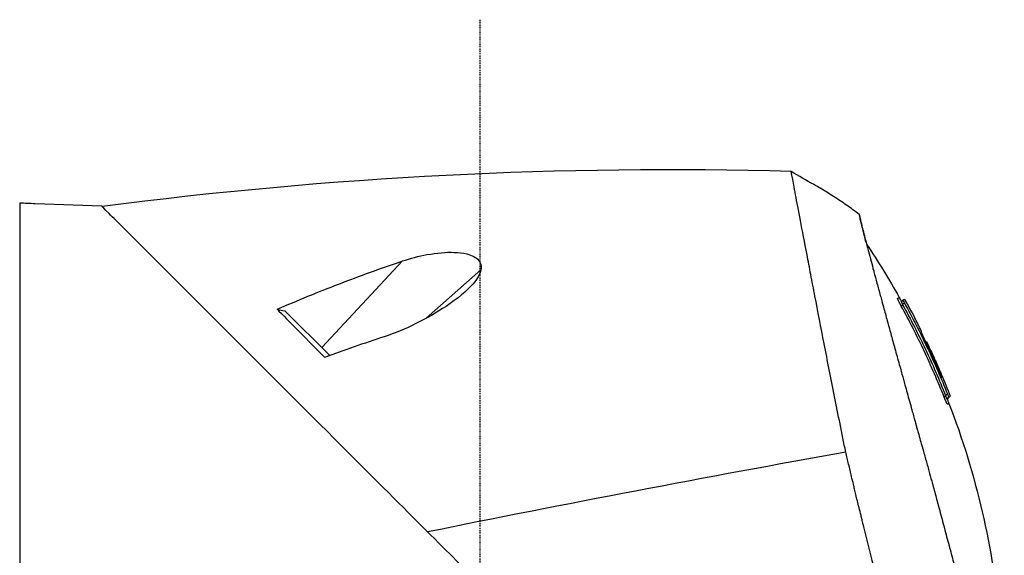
# Model space of a CAD drawing. Header units: millimetres. Extents: x 0 to 7374, y 0 to 4200.
# Tile 512 of 656: x 2973 to 3100, y 2922 to 2992. Entities that reach past the tile are written whole.
import ezdxf

# ---------------------------------------------------------------- set-up
doc = ezdxf.new("R2010")
doc.units = ezdxf.units.MM
doc.header["$LTSCALE"] = 0.2
doc.linetypes.add('CENTER2', pattern=[1.125, 0.75, -0.125, 0.125, -0.125])
doc.layers.add('02_Center Line', color=1, linetype='CENTER2')

# ---------------------------------------------------------------- blocks, each defined once
blk = doc.blocks.new('A$Ceaf76b09')
for p, q in [((136.5, 2060.45), (136.5, 2013)), ((147.15, 2060.05), (138.5, 2060.38)), ((138.5, 2060.37), (138.5, 2060.38)), ((175.66, 2041.72), (186.12, 2052.95)), ((189.2, 2045.53), (196.29, 2051.8)), ((250.52, 2048.21), (250.52, 2048.21)), ((251, 2047.89), (250.79, 2047.7)), ((250.79, 2047.7), (250.79, 2047.7)), ((250.84, 2047.75), (251, 2047.89)), ((251.18, 2047.51), (250.94, 2047.29)), ((251, 2047.89), (251, 2047.89)), ((176.69, 2040.7), (170.88, 2046.5)), ((252.5, 2045.6), (252.5, 2045.61)), ((252.5, 2045.6), (252.5, 2045.61)), ((253.33, 2043.84), (253.37, 2043.88)), ((254.01, 2042.48), (253.95, 2042.42)), ((256.06, 2037.89), (256, 2037.86)), ((256.76, 2035.7), (256.51, 2035.48)), ((256.94, 2035.32), (256.67, 2035.07)), ((256.86, 2035.16), (257.13, 2035.41))]:
    blk.add_line(p, q)
for centre, major_axis, ratio, start_param, end_param in [((196.75, 1962.33), (240.7, 12.36), 0.422519, 1.383222, 1.7564), ((251.2, 2047.53), (0.2, -0.363), 0.069093, 3.136185, 4.729524), ((339.94, 2619.22), (-367.18, -486.58), 0.863916, 0.40837, 0.410229), ((160.38, 1997.59), (48.02, -92.11), 1, 1.552189, 1.570796), ((222.87, 2018.21), (-103.37, -22.26), 0.324457, 5.02958, 5.111796), ((161.02, 2002.49), (93.04, 40.01), 0.000317, 6.251635, 6.254525), ((219.82, 2019.81), (97.1, 18.42), 0.039439, 1.316118, 1.882157)]:
    blk.add_ellipse(centre, major_axis=major_axis, ratio=ratio, start_param=start_param, end_param=end_param)
for points, knots in [([(245.32, 2059), (244.78, 2059.41), (244.24, 2059.8), (243.13, 2060.58), (242.57, 2060.95), (241.43, 2061.69), (240.85, 2062.04), (240.02, 2062.53), (239.78, 2062.68), (239.51, 2062.83), (239.49, 2062.84), (239.47, 2062.85), (238.48, 2063.42), (237.49, 2063.98), (236.5, 2064.55)], [0, 0, 0, 0, 1.186356, 1.186356, 2.372414, 2.372414, 3.558769, 3.558769, 4.06143, 4.06143, 4.102045, 4.102045, 4.102045, 6.098639, 6.098639, 6.098639, 6.098639]), ([(243.58, 2028.16), (243.08, 2030.61), (242.59, 2033.04), (241.89, 2036.56), (241.66, 2037.72), (241.21, 2039.99), (241, 2041.11), (240.36, 2044.37), (239.96, 2046.45), (239.4, 2049.35), (239.22, 2050.28), (238.88, 2052.08), (238.71, 2052.94), (238.25, 2055.4), (237.96, 2056.88), (237.47, 2059.49), (237.25, 2060.62), (236.99, 2062.01), (236.91, 2062.43), (236.77, 2063.16), (236.71, 2063.47), (236.61, 2063.99), (236.57, 2064.2), (236.52, 2064.47), (236.5, 2064.55), (236.5, 2064.55)], [89.015206, 89.015206, 89.015206, 89.015206, 98.060919, 98.060919, 102.583776, 102.583776, 107.106633, 107.106633, 116.152347, 116.152347, 120.675204, 120.675204, 125.198061, 125.198061, 134.243774, 134.243774, 143.289488, 143.289488, 147.812345, 147.812345, 152.335202, 152.335202, 156.858059, 156.858059, 161.380916, 161.380916, 161.380916, 161.380916]), ([(138.5, 2060.37), (138.17, 2060.39), (137.83, 2060.4), (137.17, 2060.42), (136.83, 2060.44), (136.5, 2060.45)], [0.000001, 0.000001, 0.000001, 0.000001, 0.1000307, 0.1000307, 0.2000617, 0.2000617, 0.2000617, 0.2000617]), ([(195.92, 2011.28), (194.33, 2012.87), (187.77, 2019.43), (175.04, 2032.16), (170.06, 2037.14), (160.46, 2046.74), (156.3, 2050.9), (150.91, 2056.29), (149.11, 2058.09), (147.47, 2059.73), (147.15, 2060.05), (147.15, 2060.05)], [-9.432798, -9.432798, -9.432798, -9.432798, -6.576721, -6.576721, -4.673593, -4.673593, -2.561903, -2.561903, -0.968932, -0.968932, -0.000001, -0.000001, -0.000001, -0.000001]), ([(246.22, 2055.34), (246.05, 2056.02), (245.9, 2056.6), (245.78, 2057.1), (245.7, 2057.41), (245.63, 2057.68), (245.58, 2057.92), (245.52, 2058.16), (245.47, 2058.36), (245.44, 2058.52), (245.4, 2058.68), (245.37, 2058.8), (245.35, 2058.88), (245.33, 2058.96), (245.32, 2059), (245.32, 2059)], [-15.931157, -15.931157, -15.931157, -15.931157, -11.406013, -11.406013, -11.406013, -8.554509, -8.554509, -8.554509, -5.703006, -5.703006, -5.703006, -2.851503, -2.851503, -2.851503, 0, 0, 0, 0]), ([(245.32, 2059), (245.32, 2059), (245.33, 2058.97), (245.34, 2058.92), (245.34, 2058.91), (245.35, 2058.9), (245.35, 2058.88), (245.36, 2058.83), (245.37, 2058.77), (245.39, 2058.69), (245.4, 2058.64), (245.41, 2058.58), (245.43, 2058.52), (245.44, 2058.45), (245.46, 2058.38), (245.48, 2058.3), (245.5, 2058.22), (245.52, 2058.14), (245.54, 2058.05), (245.56, 2057.96), (245.58, 2057.86), (245.61, 2057.76), (245.65, 2057.57), (245.71, 2057.35), (245.77, 2057.1), (245.83, 2056.84), (245.91, 2056.56), (245.99, 2056.24), (246.1, 2055.81), (246.22, 2055.33), (246.36, 2054.8), (246.42, 2054.59), (246.47, 2054.38), (246.53, 2054.16), (246.63, 2053.77), (246.75, 2053.35), (246.86, 2052.92), (246.97, 2052.52), (247.08, 2052.1), (247.2, 2051.66), (247.21, 2051.62), (247.22, 2051.59), (247.23, 2051.55), (247.36, 2051.08), (247.49, 2050.58), (247.63, 2050.06), (247.77, 2049.55), (247.91, 2049.01), (248.06, 2048.46), (248.13, 2048.24), (248.19, 2048.01), (248.25, 2047.78), (248.34, 2047.45), (248.43, 2047.1), (248.53, 2046.76), (248.69, 2046.17), (248.86, 2045.57), (249.02, 2044.95), (249.17, 2044.4), (249.33, 2043.85), (249.48, 2043.28), (249.5, 2043.2), (249.52, 2043.13), (249.55, 2043.05), (249.72, 2042.41), (249.9, 2041.75), (250.09, 2041.08), (250.28, 2040.41), (250.46, 2039.72), (250.66, 2039.03), (250.73, 2038.77), (250.8, 2038.52), (250.87, 2038.26), (250.99, 2037.81), (251.12, 2037.37), (251.24, 2036.91), (251.44, 2036.2), (251.64, 2035.48), (251.84, 2034.75), (251.94, 2034.38), (252.05, 2034.01), (252.15, 2033.64), (252.22, 2033.39), (252.29, 2033.13), (252.36, 2032.87), (252.4, 2032.76), (252.43, 2032.65), (252.46, 2032.53), (252.51, 2032.35), (252.56, 2032.16), (252.61, 2031.97), (252.66, 2031.81), (252.7, 2031.65), (252.75, 2031.48), (252.76, 2031.46), (252.76, 2031.44), (252.77, 2031.41), (252.82, 2031.23), (252.87, 2031.04), (252.93, 2030.85), (252.98, 2030.66), (253.03, 2030.48), (253.09, 2030.29), (253.1, 2030.22), (253.12, 2030.15), (253.14, 2030.09), (253.18, 2029.96), (253.21, 2029.84), (253.24, 2029.72), (253.3, 2029.53), (253.35, 2029.34), (253.4, 2029.15), (253.51, 2028.78), (253.61, 2028.4), (253.72, 2028.02), (253.79, 2027.77), (253.86, 2027.52), (253.93, 2027.26), (254.07, 2026.75), (254.22, 2026.24), (254.36, 2025.73), (254.48, 2025.3), (254.6, 2024.86), (254.72, 2024.42), (254.81, 2024.1), (254.9, 2023.77), (254.99, 2023.44), (255.16, 2022.82), (255.32, 2022.2), (255.49, 2021.58), (255.53, 2021.44), (255.57, 2021.3), (255.6, 2021.15), (255.81, 2020.39), (256.01, 2019.63), (256.21, 2018.88), (256.41, 2018.12), (256.61, 2017.38), (256.81, 2016.63), (256.86, 2016.45), (256.91, 2016.26), (256.96, 2016.08), (256.97, 2016.05), (256.98, 2016.01), (256.99, 2015.98), (257.03, 2015.83), (257.07, 2015.68), (257.11, 2015.52), (257.21, 2015.15), (257.31, 2014.79), (257.4, 2014.42), (257.5, 2014.06), (257.6, 2013.7), (257.69, 2013.34), (257.79, 2012.98), (257.89, 2012.62), (257.98, 2012.26), (258.08, 2011.91), (258.17, 2011.55), (258.26, 2011.2), (258.32, 2011.01), (258.37, 2010.82), (258.42, 2010.63), (258.42, 2010.61), (258.43, 2010.59), (258.43, 2010.56)], [0, 0, 0, 0, 2.300382, 2.300382, 2.300382, 2.853338, 2.853338, 2.853338, 4.600802, 4.600802, 4.600802, 5.706663, 5.706663, 5.706663, 6.901383, 6.901383, 6.901383, 8.051561, 8.051561, 8.051561, 9.201655, 9.201655, 9.201655, 11.413276, 11.413276, 11.413276, 13.802193, 13.802193, 13.802193, 17.119845, 17.119845, 17.119845, 18.402613, 18.402613, 18.402613, 20.702656, 20.702656, 20.702656, 22.826377, 22.826377, 22.826377, 23.002676, 23.002676, 23.002676, 25.302707, 25.302707, 25.302707, 27.602642, 27.602642, 27.602642, 28.532882, 28.532882, 28.532882, 29.902478, 29.902478, 29.902478, 32.20239, 32.20239, 32.20239, 34.239368, 34.239368, 34.239368, 34.50219, 34.50219, 34.50219, 36.801971, 36.801971, 36.801971, 39.101748, 39.101748, 39.101748, 39.945852, 39.945852, 39.945852, 41.401454, 41.401454, 41.401454, 43.701345, 43.701345, 43.701345, 44.851319, 44.851319, 44.851319, 45.652349, 45.652349, 45.652349, 46.001253, 46.001253, 46.001253, 46.576087, 46.576087, 46.576087, 47.078981, 47.078981, 47.078981, 47.150877, 47.150877, 47.150877, 47.725919, 47.725919, 47.725919, 48.301044, 48.301044, 48.301044, 48.505614, 48.505614, 48.505614, 48.875957, 48.875957, 48.875957, 49.450919, 49.450919, 49.450919, 50.600938, 50.600938, 50.600938, 51.358888, 51.358888, 51.358888, 52.900715, 52.900715, 52.900715, 54.212172, 54.212172, 54.212172, 55.200557, 55.200557, 55.200557, 57.065475, 57.065475, 57.065475, 57.500731, 57.500731, 57.500731, 59.800907, 59.800907, 59.800907, 62.100707, 62.100707, 62.100707, 62.675653, 62.675653, 62.675653, 62.772168, 62.772168, 62.772168, 63.250622, 63.250622, 63.250622, 64.400678, 64.400678, 64.400678, 65.550834, 65.550834, 65.550834, 66.70102, 66.70102, 66.70102, 67.851166, 67.851166, 67.851166, 68.478987, 68.478987, 68.478987, 68.552026, 68.552026, 68.552026, 68.552026]), ([(186.12, 2052.95), (187.14, 2053.29), (188.21, 2053.57), (190.59, 2054.01), (191.79, 2054.11), (193.38, 2054.05), (193.94, 2053.99), (194.79, 2053.78), (195.11, 2053.67), (195.63, 2053.39), (195.84, 2053.24), (196.17, 2052.84), (196.28, 2052.62), (196.34, 2052.19), (196.33, 2051.99), (196.29, 2051.8)], [-1.144781, -1.144781, -1.144781, -1.144781, -0.883668, -0.883668, -0.573386, -0.573386, -0.405968, -0.405968, -0.296769, -0.296769, -0.197516, -0.197516, -0.085524, -0.085524, -0.000001, -0.000001, -0.000001, -0.000001]), ([(169.89, 2046.69), (172.53, 2047.84), (175.19, 2048.93), (180.6, 2051.02), (183.36, 2052.02), (186.12, 2052.95)], [0.000002, 0.000002, 0.000002, 0.000002, 0.898015, 0.898015, 1.819203, 1.819203, 1.819203, 1.819203]), ([(196.29, 2051.8), (196.23, 2051.49), (196.09, 2051.18), (195.74, 2050.58), (195.52, 2050.28), (194.47, 2049.07), (193.26, 2048.06), (189.38, 2045.47), (186.43, 2044.01), (183.76, 2043.13)], [-1.712711, -1.712711, -1.712711, -1.712711, -1.549377, -1.549377, -1.389159, -1.389159, -0.856328, -0.856328, -0.000001, -0.000001, -0.000001, -0.000001]), ([(250.77, 2047.1), (250.64, 2047.34), (250.37, 2047.85), (250.28, 2048.15), (250.46, 2048.14), (250.51, 2048.21), (250.52, 2048.21)], [-43.787763, -43.787763, -43.787763, -43.787763, -43.210529, -42.633295, -42.05606, -36.155763, -36.155763, -36.155763, -36.155763]), ([(250.52, 2048.21), (250.56, 2048.12), (250.6, 2048.04), (250.69, 2047.9), (250.72, 2047.84), (250.79, 2047.78), (250.8, 2047.77), (250.82, 2047.76), (250.83, 2047.75), (250.84, 2047.75), (250.84, 2047.75), (250.84, 2047.75)], [0, 0, 0, 0, 0.02793005, 0.02793005, 0.04900923, 0.04900923, 0.05404806, 0.05404806, 0.05702709, 0.05702709, 0.0573662, 0.0573662, 0.0573662, 0.0573662]), ([(250.72, 2047.67), (250.72, 2047.67), (250.72, 2047.67), (250.73, 2047.67), (250.73, 2047.68), (250.75, 2047.68), (250.75, 2047.69), (250.77, 2047.7), (250.78, 2047.71), (250.79, 2047.72)], [0.65688341, 0.65688341, 0.65688341, 0.65688341, 0.66363062, 0.66363062, 0.6734828, 0.6734828, 0.67892885, 0.67892885, 0.68494411, 0.68494411, 0.68494411, 0.68494411]), ([(250.79, 2047.7), (250.79, 2047.7), (250.79, 2047.7), (250.79, 2047.69), (250.78, 2047.69), (250.78, 2047.69), (250.78, 2047.69), (250.79, 2047.68), (250.79, 2047.68), (250.79, 2047.68), (250.79, 2047.67), (250.79, 2047.67), (250.79, 2047.66), (250.79, 2047.66), (250.79, 2047.65), (250.8, 2047.64), (250.8, 2047.64), (250.8, 2047.63), (250.8, 2047.62), (250.8, 2047.62), (250.81, 2047.61), (250.81, 2047.6), (250.81, 2047.59), (250.82, 2047.59), (250.82, 2047.58), (250.82, 2047.58), (250.82, 2047.57), (250.82, 2047.57), (250.83, 2047.56), (250.83, 2047.55), (250.84, 2047.54), (250.84, 2047.52), (250.85, 2047.51), (250.86, 2047.49), (250.86, 2047.48), (250.87, 2047.46), (250.88, 2047.44), (250.88, 2047.43), (250.89, 2047.41), (250.9, 2047.4), (250.9, 2047.38), (250.91, 2047.37), (250.92, 2047.35), (250.92, 2047.34), (250.93, 2047.33), (250.93, 2047.32), (250.93, 2047.31), (250.94, 2047.31), (250.94, 2047.3), (250.94, 2047.3), (250.94, 2047.3), (250.94, 2047.29)], [42.646074, 42.646074, 42.646074, 42.646074, 42.693933, 42.693933, 42.693933, 42.758872, 42.758872, 42.758872, 42.826468, 42.826468, 42.826468, 42.896628, 42.896628, 42.896628, 42.969052, 42.969052, 42.969052, 43.043602, 43.043602, 43.043602, 43.118421, 43.118421, 43.118421, 43.192203, 43.192203, 43.192203, 43.210529, 43.210529, 43.210529, 43.299181, 43.299181, 43.299181, 43.397032, 43.397032, 43.397032, 43.494715, 43.494715, 43.494715, 43.587575, 43.587575, 43.587575, 43.680508, 43.680508, 43.680508, 43.743759, 43.743759, 43.743759, 43.773818, 43.773818, 43.773818, 43.787763, 43.787763, 43.787763, 43.787763]), ([(250.94, 2047.29), (252, 2045.39), (252.99, 2043.45), (254.85, 2039.51), (255.71, 2037.51), (256.51, 2035.48)], [0, 0, 0, 0, 6.536355, 6.536355, 13.07271, 13.07271, 13.07271, 13.07271]), ([(251.18, 2047.51), (252.23, 2045.6), (253.22, 2043.67), (255.09, 2039.73), (255.95, 2037.73), (256.76, 2035.7)], [0.000001, 0.000001, 0.000001, 0.000001, 0.654054, 0.654054, 1.308107, 1.308107, 1.308107, 1.308107]), ([(169.89, 2046.69), (169.96, 2046.61), (170.03, 2046.54), (170.11, 2046.46), (170.98, 2045.57), (171.88, 2044.66), (172.8, 2043.72), (173.84, 2042.67), (174.9, 2041.59), (175.97, 2040.5), (175.99, 2040.48), (176, 2040.47), (176.02, 2040.45)], [-0.08449, -0.08449, -0.08449, -0.08449, 0.288975, 0.288975, 0.288975, 4.81092, 4.81092, 4.81092, 9.914108, 9.914108, 9.914108, 9.98083, 9.98083, 9.98083, 9.98083]), ([(256.34, 2035.29), (255.53, 2037.32), (254.66, 2039.31), (252.81, 2043.25), (251.82, 2045.19), (250.77, 2047.1)], [-13.07271, -13.07271, -13.07271, -13.07271, -6.545834, -6.545834, 0, 0, 0, 0]), ([(253.37, 2043.88), (253.37, 2043.88), (253.37, 2043.88), (253.37, 2043.88), (253.36, 2043.88), (253.36, 2043.88), (253.36, 2043.88), (253.35, 2043.87), (253.35, 2043.87), (253.35, 2043.87), (253.35, 2043.87), (253.35, 2043.87), (253.35, 2043.87), (253.34, 2043.87), (253.34, 2043.87), (253.34, 2043.87), (253.33, 2043.87), (253.33, 2043.86), (253.33, 2043.86), (253.33, 2043.86), (253.33, 2043.86), (253.33, 2043.86), (253.33, 2043.86), (253.33, 2043.86), (253.33, 2043.86), (253.33, 2043.86), (253.33, 2043.84), (253.34, 2043.81), (253.34, 2043.8), (253.35, 2043.78), (253.36, 2043.75), (253.36, 2043.74), (253.37, 2043.73), (253.37, 2043.72), (253.37, 2043.72), (253.37, 2043.71), (253.37, 2043.71), (253.41, 2043.62), (253.46, 2043.49), (253.53, 2043.33), (253.53, 2043.33), (253.53, 2043.33), (253.54, 2043.32), (253.58, 2043.21), (253.64, 2043.09), (253.7, 2042.96), (253.71, 2042.94), (253.72, 2042.91), (253.73, 2042.89), (253.75, 2042.85), (253.77, 2042.81), (253.79, 2042.76), (253.83, 2042.66), (253.88, 2042.55), (253.93, 2042.44), (253.94, 2042.44), (253.94, 2042.43), (253.95, 2042.42), (253.96, 2042.4), (253.97, 2042.37), (253.98, 2042.35), (253.99, 2042.32), (254, 2042.3), (254.01, 2042.28), (254.02, 2042.25), (254.04, 2042.23), (254.05, 2042.21), (254.06, 2042.18), (254.07, 2042.16), (254.08, 2042.14), (254.09, 2042.12), (254.09, 2042.11), (254.1, 2042.09), (254.13, 2042.04), (254.15, 2041.99), (254.18, 2041.93), (254.21, 2041.86), (254.25, 2041.78), (254.29, 2041.7), (254.35, 2041.57), (254.41, 2041.44), (254.47, 2041.31), (254.73, 2040.74), (254.99, 2040.17), (255.25, 2039.6), (255.38, 2039.31), (255.5, 2039.02), (255.63, 2038.73), (255.75, 2038.44), (255.88, 2038.15), (256, 2037.86)], [-0.8552561, -0.8552561, -0.8552561, -0.8552561, -0.8344884, -0.8344884, -0.8344884, -0.8137182, -0.8137182, -0.8137182, -0.7964945, -0.7964945, -0.7964945, -0.7928534, -0.7928534, -0.7928534, -0.7806868, -0.7806868, -0.7806868, -0.7650336, -0.7650336, -0.7650336, -0.7639786, -0.7639786, -0.7639786, -0.7583765, -0.7583765, -0.7583765, -0.7228365, -0.7228365, -0.7228365, -0.6993234, -0.6993234, -0.6993234, -0.6907137, -0.6907137, -0.6907137, -0.6881877, -0.6881877, -0.6881877, -0.6165464, -0.6165464, -0.6165464, -0.6151139, -0.6151139, -0.6151139, -0.5663398, -0.5663398, -0.5663398, -0.5575574, -0.5575574, -0.5575574, -0.5424684, -0.5424684, -0.5424684, -0.5066686, -0.5066686, -0.5066686, -0.5040364, -0.5040364, -0.5040364, -0.495897, -0.495897, -0.495897, -0.4874039, -0.4874039, -0.4874039, -0.478768, -0.478768, -0.478768, -0.4700609, -0.4700609, -0.4700609, -0.4644676, -0.4644676, -0.4644676, -0.4456332, -0.4456332, -0.4456332, -0.4203371, -0.4203371, -0.4203371, -0.3773137, -0.3773137, -0.3773137, -0.1886782, -0.1886782, -0.1886782, -0.0943409, -0.0943409, -0.0943409, 0, 0, 0, 0]), ([(254.05, 2042.49), (254.05, 2042.49), (254.03, 2042.49), (254.02, 2042.48), (254.01, 2042.48), (254.01, 2042.48), (254.01, 2042.48), (254.02, 2042.44), (254.03, 2042.42), (254.05, 2042.36), (254.06, 2042.33), (254.09, 2042.27), (254.11, 2042.23), (254.16, 2042.13), (254.19, 2042.07), (254.23, 2041.98), (254.25, 2041.94), (254.3, 2041.83), (254.31, 2041.8), (254.39, 2041.63), (254.42, 2041.57), (254.54, 2041.32), (255.22, 2039.89), (256.06, 2037.89)], [0.000001, 0.000001, 0.000001, 0.000001, 0.2233481, 0.2233481, 0.2372895, 0.2372895, 0.3024638, 0.3024638, 0.3428357, 0.3428357, 0.3756188, 0.3756188, 0.410027, 0.410027, 0.4669051, 0.4669051, 0.4923004, 0.4923004, 0.5261564, 0.5261564, 0.5388073, 0.5388073, 0.5519332, 0.5519332, 0.5519332, 0.5519332]), ([(254.05, 2042.49), (254.1, 2042.38), (254.16, 2042.27), (254.21, 2042.16), (254.26, 2042.05), (254.32, 2041.93), (254.37, 2041.82), (254.48, 2041.6), (254.58, 2041.37), (254.68, 2041.15), (254.8, 2040.91), (254.91, 2040.66), (255.02, 2040.42), (255.07, 2040.3), (255.13, 2040.18), (255.18, 2040.06), (255.22, 2039.96), (255.26, 2039.87), (255.3, 2039.79), (255.32, 2039.75), (255.33, 2039.72), (255.34, 2039.69), (255.36, 2039.66), (255.37, 2039.62), (255.39, 2039.59), (255.4, 2039.56), (255.42, 2039.53), (255.43, 2039.49), (255.43, 2039.49), (255.44, 2039.48), (255.44, 2039.47), (255.51, 2039.31), (255.59, 2039.14), (255.65, 2038.99), (255.67, 2038.96), (255.68, 2038.93), (255.69, 2038.9), (255.7, 2038.89), (255.7, 2038.88), (255.7, 2038.87), (255.79, 2038.66), (255.87, 2038.48), (255.94, 2038.33), (255.95, 2038.31), (255.95, 2038.29), (255.96, 2038.28)], [-0.9301132, -0.9301132, -0.9301132, -0.9301132, -0.906196, -0.906196, -0.906196, -0.882277, -0.882277, -0.882277, -0.8344368, -0.8344368, -0.8344368, -0.782803, -0.782803, -0.782803, -0.7571185, -0.7571185, -0.7571185, -0.7371592, -0.7371592, -0.7371592, -0.7297306, -0.7297306, -0.7297306, -0.7222651, -0.7222651, -0.7222651, -0.7148799, -0.7148799, -0.7148799, -0.71333, -0.71333, -0.71333, -0.6757524, -0.6757524, -0.6757524, -0.6681932, -0.6681932, -0.6681932, -0.6660862, -0.6660862, -0.6660862, -0.6136822, -0.6136822, -0.6136822, -0.6078111, -0.6078111, -0.6078111, -0.6078111]), ([(256.34, 2035.29), (256.35, 2035.3), (256.34, 2035.31), (256.42, 2035.39), (256.42, 2035.39), (256.42, 2035.39), (256.42, 2035.39), (256.45, 2035.41), (256.48, 2035.44), (256.51, 2035.48)], [-0.9996786, -0.9996786, -0.9996786, -0.9996786, -0.2257961, -0.2257961, -0.2257961, -0.2127783, -0.2127783, -0.2127783, 0, 0, 0, 0]), ([(256.96, 2034.48), (256.96, 2034.48), (256.96, 2034.48), (256.96, 2034.48), (256.95, 2034.48), (256.95, 2034.48), (256.95, 2034.48), (256.94, 2034.48), (256.94, 2034.48), (256.94, 2034.48), (256.93, 2034.48), (256.92, 2034.48), (256.91, 2034.48), (256.91, 2034.48), (256.91, 2034.48), (256.9, 2034.48), (256.9, 2034.48), (256.89, 2034.48), (256.88, 2034.47), (256.88, 2034.47), (256.88, 2034.47), (256.88, 2034.47), (256.88, 2034.46), (256.88, 2034.46), (256.87, 2034.45), (256.87, 2034.44), (256.87, 2034.43), (256.86, 2034.42), (256.86, 2034.42), (256.85, 2034.41), (256.85, 2034.4), (256.84, 2034.39), (256.84, 2034.39), (256.83, 2034.38), (256.83, 2034.38), (256.83, 2034.38), (256.82, 2034.38), (256.82, 2034.38), (256.81, 2034.38), (256.8, 2034.39), (256.79, 2034.39), (256.79, 2034.39), (256.79, 2034.39), (256.78, 2034.39), (256.78, 2034.39), (256.78, 2034.39), (256.77, 2034.4), (256.77, 2034.4), (256.77, 2034.4), (256.77, 2034.4), (256.76, 2034.41), (256.76, 2034.41), (256.75, 2034.41), (256.75, 2034.42), (256.74, 2034.43), (256.74, 2034.44), (256.73, 2034.45), (256.72, 2034.46), (256.72, 2034.46), (256.71, 2034.46), (256.71, 2034.47), (256.71, 2034.47), (256.71, 2034.47), (256.71, 2034.47), (256.7, 2034.48), (256.7, 2034.49), (256.69, 2034.5), (256.69, 2034.51), (256.68, 2034.52), (256.67, 2034.53), (256.67, 2034.54), (256.66, 2034.56), (256.65, 2034.57), (256.64, 2034.59), (256.63, 2034.61), (256.62, 2034.63), (256.62, 2034.63), (256.62, 2034.64), (256.62, 2034.64), (256.62, 2034.64), (256.62, 2034.65), (256.61, 2034.65), (256.6, 2034.69), (256.58, 2034.73), (256.56, 2034.77), (256.55, 2034.8), (256.53, 2034.83), (256.52, 2034.87), (256.5, 2034.9), (256.49, 2034.93), (256.47, 2034.96), (256.46, 2034.99), (256.45, 2035.02), (256.44, 2035.05), (256.42, 2035.08), (256.41, 2035.11), (256.4, 2035.14), (256.39, 2035.17), (256.38, 2035.2), (256.36, 2035.23), (256.36, 2035.25), (256.35, 2035.27), (256.34, 2035.29)], [-7.628919, -7.628919, -7.628919, -7.628919, -6.542897, -6.542897, -6.542897, -6.018621, -6.018621, -6.018621, -5.539596, -5.539596, -5.539596, -4.710641, -4.710641, -4.710641, -4.381867, -4.381867, -4.381867, -3.80769, -3.80769, -3.80769, -3.658784, -3.658784, -3.658784, -3.414474, -3.414474, -3.414474, -2.860916, -2.860916, -2.860916, -2.521685, -2.521685, -2.521685, -1.983253, -1.983253, -1.983253, -1.953135, -1.953135, -1.953135, -1.481268, -1.481268, -1.481268, -1.384585, -1.384585, -1.384585, -1.264456, -1.264456, -1.264456, -1.167018, -1.167018, -1.167018, -1.107668, -1.107668, -1.107668, -0.996152, -0.996152, -0.996152, -0.87353, -0.87353, -0.87353, -0.850358, -0.850358, -0.850358, -0.835487, -0.835487, -0.835487, -0.767469, -0.767469, -0.767469, -0.702405, -0.702405, -0.702405, -0.63703, -0.63703, -0.63703, -0.577369, -0.577369, -0.577369, -0.563141, -0.563141, -0.563141, -0.553834, -0.553834, -0.553834, -0.443512, -0.443512, -0.443512, -0.352569, -0.352569, -0.352569, -0.26965, -0.26965, -0.26965, -0.193306, -0.193306, -0.193306, -0.119443, -0.119443, -0.119443, -0.048345, -0.048345, -0.048345, 0, 0, 0, 0]), ([(256.51, 2035.48), (256.52, 2035.45), (256.53, 2035.43), (256.54, 2035.41), (256.55, 2035.38), (256.55, 2035.36), (256.56, 2035.33), (256.57, 2035.31), (256.58, 2035.29), (256.58, 2035.27), (256.59, 2035.25), (256.6, 2035.23), (256.61, 2035.21), (256.61, 2035.2), (256.61, 2035.2), (256.61, 2035.2), (256.61, 2035.19), (256.62, 2035.18), (256.62, 2035.17), (256.62, 2035.16), (256.63, 2035.16), (256.63, 2035.15), (256.63, 2035.14), (256.64, 2035.14), (256.64, 2035.13), (256.64, 2035.12), (256.64, 2035.12), (256.65, 2035.11), (256.65, 2035.11), (256.65, 2035.11), (256.65, 2035.1), (256.65, 2035.1), (256.65, 2035.1), (256.65, 2035.09), (256.66, 2035.09), (256.66, 2035.09), (256.66, 2035.09), (256.66, 2035.08), (256.66, 2035.08), (256.66, 2035.08), (256.66, 2035.08), (256.66, 2035.08), (256.67, 2035.08), (256.67, 2035.08), (256.67, 2035.08), (256.67, 2035.07), (256.67, 2035.07), (256.67, 2035.07), (256.67, 2035.07)], [0, 0, 0, 0, 0.131524, 0.131524, 0.131524, 0.26957, 0.26957, 0.26957, 0.397468, 0.397468, 0.397468, 0.520989, 0.520989, 0.520989, 0.553854, 0.553854, 0.553854, 0.613718, 0.613718, 0.613718, 0.672838, 0.672838, 0.672838, 0.732012, 0.732012, 0.732012, 0.79224, 0.79224, 0.79224, 0.830751, 0.830751, 0.830751, 0.880776, 0.880776, 0.880776, 0.931009, 0.931009, 0.931009, 0.979454, 0.979454, 0.979454, 1.026251, 1.026251, 1.026251, 1.070043, 1.070043, 1.070043, 1.107667, 1.107667, 1.107667, 1.107667]), ([(256.67, 2035.07), (256.67, 2035.07), (256.67, 2035.07), (256.67, 2035.08), (256.67, 2035.08), (256.68, 2035.08), (256.68, 2035.08), (256.68, 2035.08), (256.68, 2035.08), (256.68, 2035.08), (256.68, 2035.08), (256.68, 2035.08), (256.68, 2035.08), (256.71, 2035.09), (256.72, 2035.1), (256.74, 2035.11), (256.76, 2035.12), (256.77, 2035.12), (256.79, 2035.13), (256.8, 2035.13), (256.81, 2035.14), (256.81, 2035.14), (256.82, 2035.14), (256.83, 2035.15), (256.84, 2035.15), (256.85, 2035.15), (256.85, 2035.16), (256.86, 2035.16), (256.86, 2035.16), (256.86, 2035.16), (256.86, 2035.16)], [1.108412, 1.108412, 1.108412, 1.108412, 1.196851, 1.196851, 1.196851, 1.310877, 1.310877, 1.310877, 1.358518, 1.358518, 1.358518, 1.384585, 1.384585, 1.384585, 2.479349, 2.479349, 2.479349, 3.583413, 3.583413, 3.583413, 4.381522, 4.381522, 4.381522, 5.333587, 5.333587, 5.333587, 6.457744, 6.457744, 6.457744, 7.647653, 7.647653, 7.647653, 7.647653]), ([(256.76, 2035.7), (256.77, 2035.68), (256.78, 2035.65), (256.8, 2035.6), (256.81, 2035.57), (256.84, 2035.5), (256.86, 2035.46), (256.89, 2035.39), (256.91, 2035.36), (256.92, 2035.34), (256.93, 2035.33), (256.93, 2035.32), (256.94, 2035.32), (256.94, 2035.32)], [0.000001, 0.000001, 0.000001, 0.000001, 0.00865305, 0.00865305, 0.01764566, 0.01764566, 0.03370146, 0.03370146, 0.04918019, 0.04918019, 0.05673612, 0.05673612, 0.06439578, 0.06439578, 0.06439578, 0.06439578]), ([(256.86, 2035.16), (256.85, 2035.15), (256.84, 2035.14), (256.82, 2035.12), (256.81, 2035.1), (256.8, 2035.07), (256.79, 2035.05), (256.79, 2035), (256.79, 2034.98), (256.79, 2034.92), (256.8, 2034.89), (256.82, 2034.81), (256.84, 2034.76), (256.9, 2034.63), (256.93, 2034.56), (256.96, 2034.48)], [0, 0, 0, 0, 0.00455032, 0.00455032, 0.00957108, 0.00957108, 0.01572839, 0.01572839, 0.02287872, 0.02287872, 0.03256259, 0.03256259, 0.0489983, 0.0489983, 0.07377378, 0.07377378, 0.07377378, 0.07377378]), ([(256.96, 2034.48), (260.47, 2025.36), (262.72, 2015.66), (264.04, 2000.97), (264.13, 1995.97), (263.88, 1991.01)], [0, 0, 0, 0, 2.931764, 2.931764, 4.423205, 4.423205, 4.423205, 4.423205]), ([(249.07, 2006.37), (248.98, 2006.68), (248.89, 2007.01), (248.73, 2007.58), (248.64, 2007.92), (248.5, 2008.41), (248.45, 2008.62), (248.32, 2009.11), (248.24, 2009.38), (248.07, 2010.04), (247.97, 2010.41), (247.74, 2011.29), (247.61, 2011.79), (247.3, 2012.97), (247.13, 2013.65), (246.73, 2015.23), (246.49, 2016.15), (246.15, 2017.53), (246.03, 2017.99), (245.82, 2018.86), (245.72, 2019.26), (245.6, 2019.75), (245.58, 2019.84), (245.47, 2020.27), (245.39, 2020.61), (245.23, 2021.25), (245.16, 2021.56), (245.02, 2022.12), (244.96, 2022.38), (244.84, 2022.88), (244.78, 2023.11), (244.68, 2023.54), (244.63, 2023.75), (244.5, 2024.29), (244.41, 2024.64), (244.2, 2025.53), (244.08, 2026.05), (243.83, 2027.11), (243.7, 2027.64), (243.58, 2028.16)], [0.000001, 0.000001, 0.000001, 0.000001, 0.10736, 0.10736, 0.228013, 0.228013, 0.314976, 0.314976, 0.430659, 0.430659, 0.585391, 0.585391, 0.793335, 0.793335, 1.07059, 1.07059, 1.437922, 1.437922, 1.621493, 1.621493, 1.784251, 1.784251, 1.819395, 1.819395, 1.951586, 1.951586, 2.06324, 2.06324, 2.16079, 2.16079, 2.246193, 2.246193, 2.322498, 2.322498, 2.460658, 2.460658, 2.666555, 2.666555, 2.872273, 2.872273, 2.872273, 2.872273])]:
    blk.add_open_spline(points, degree=3, knots=knots)
for points in [[(246.27, 2055.14), (247.78, 2052.89), (249.19, 2050.57), (250.52, 2048.21)], [(250.94, 2047.29), (250.76, 2047.12), (250.79, 2047.12), (250.77, 2047.1)], [(251.21, 2047.99), (251.21, 2047.99), (251.14, 2047.96), (251, 2047.89)], [(251.21, 2047.99), (251.65, 2047.2), (252.08, 2046.41), (252.5, 2045.61)], [(255.96, 2038.28), (256.36, 2037.33), (256.75, 2036.37), (257.13, 2035.41)], [(256.94, 2035.32), (257.06, 2035.38), (257.13, 2035.41), (257.13, 2035.41)]]:
    blk.add_open_spline(points, degree=3)
at = {"layer": '02_Center Line'}
blk.add_line((196.2, 1672.11), (196.2, 2084.25), dxfattribs=at)

msp = doc.modelspace()

# ---------------------------------------------------------------- block references
msp.add_blockref('A$Ceaf76b09', (2836.026, 907.397))

doc.saveas('drawing.dxf')
